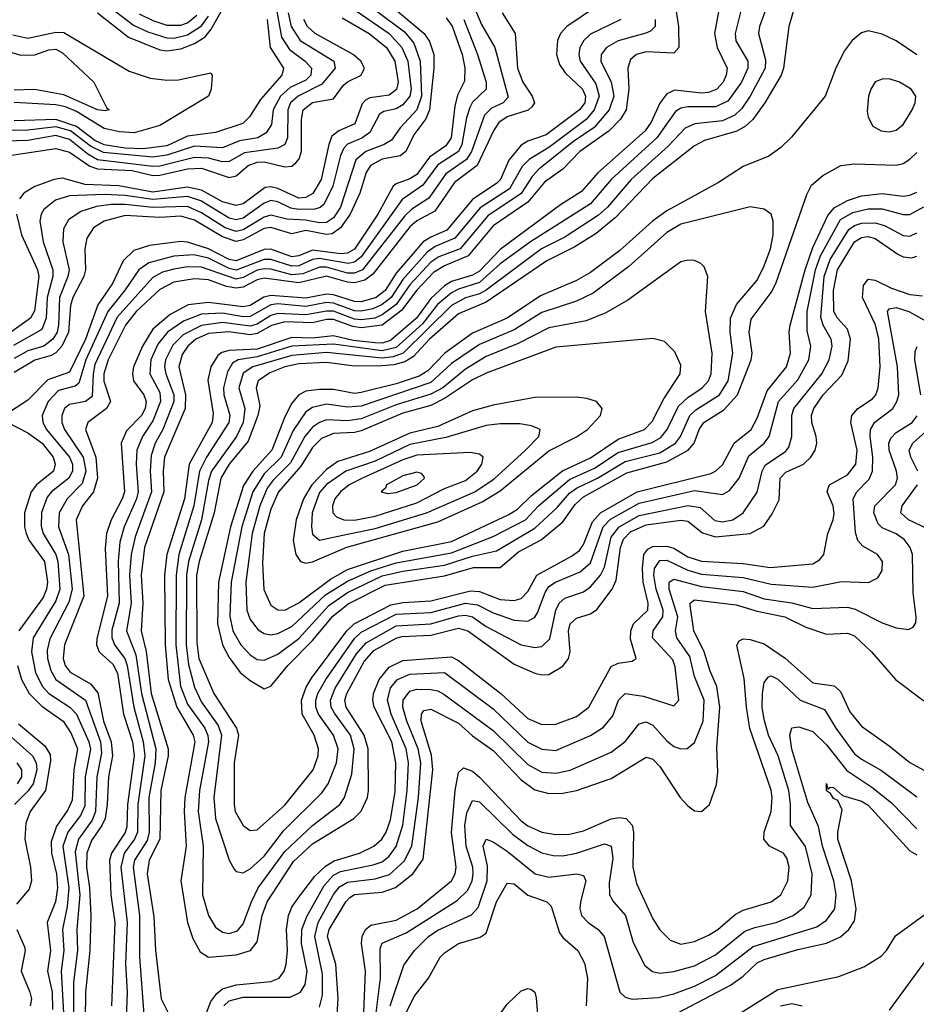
# Model space of a CAD drawing. Header units: inches. Extents: x 1308407 to 1441228, y 959628 to 1036311.
# Tile 497 of 656: x 1407066 to 1409648, y 962235 to 965070. Entities that reach past the tile are written whole.
import ezdxf

# ---------------------------------------------------------------- set-up
doc = ezdxf.new("R2010")
doc.units = ezdxf.units.IN
doc.header["$MEASUREMENT"] = 0
doc.layers.add('B4906', color=7, linetype='Continuous')

msp = doc.modelspace()

# ---------------------------------------------------------------- linework, layer by layer
at = {"layer": 'B4906', "color": 5}
for points, elevation in [([(1409088.8, 965151.2), (1409067.4, 965030), (1409074.6, 964990), (1409103.3, 964930), (1409100.7, 964910), (1409091.8, 964890), (1409073.9, 964870), (1409050, 964860.2), (1409030, 964858.4), (1408953.4, 964866.5), (1408930, 964856.2), (1408910.2, 964829.8), (1408884.9, 964775.1), (1408867.9, 964750), (1408730.9, 964629.1), (1408684.6, 964575.4), (1408623.5, 964536.5), (1408450, 964407.8), (1408390, 964345.6), (1408370, 964334.4), (1408310, 964315.6), (1408290, 964303.6), (1408250, 964266.6), (1408208.8, 964210), (1408134.4, 964145.6), (1408110, 964138.7), (1408090, 964138.9), (1408026.2, 964146.2), (1407970, 964159.2), (1407910, 964153), (1407850, 964154.3), (1407750, 964120.9), (1407670, 964117.4), (1407648.7, 964111.3), (1407637.3, 964102.7), (1407616.6, 964070), (1407608.3, 964031.7), (1407623.8, 963936.2), (1407620.9, 963910), (1407554.8, 963790), (1407541.3, 963690), (1407490.4, 963530), (1407483.4, 963470), (1407485.6, 963270), (1407493.8, 963170), (1407518.4, 963090), (1407565.5, 963010), (1407571.1, 962990), (1407542.1, 962830), (1407540.1, 962790), (1407546, 962690), (1407530.6, 962590), (1407549.8, 962469.8), (1407564.5, 962424.5), (1407585.6, 962385.6), (1407610, 962370.5), (1407690, 962376.8), (1407730.8, 962390), (1407750, 962414.5), (1407764.4, 962490), (1407778.5, 962530), (1407854.5, 962645.5), (1407910, 962696.6), (1408028.2, 962770), (1408050, 962790.6), (1408068.1, 962830), (1408071.1, 962850), (1408069.6, 962970), (1408058.3, 963010), (1408006, 963090), (1408002.6, 963110), (1408008.7, 963130), (1408058.2, 963221.8), (1408086.1, 963253.9), (1408150, 963288.8), (1408166.4, 963293.6), (1408250, 963297.4), (1408330, 963317.7), (1408356.9, 963310), (1408490, 963214.4), (1408550, 963188), (1408570, 963183.3), (1408590, 963184.8), (1408630, 963208.2), (1408646.7, 963230), (1408651.6, 963250), (1408646.7, 963310), (1408652, 963330), (1408670, 963346.9), (1408710, 963358.7), (1408728.7, 963371.3), (1408772.2, 963430), (1408784.1, 963455.9), (1408796, 963550), (1408805.5, 963574.5), (1408825.3, 963594.7), (1408870, 963615), (1408970, 963628.4), (1408990, 963625.8), (1409032.5, 963592.5), (1409070, 963580.8), (1409169.7, 963590.3), (1409208.9, 963611.1), (1409233.4, 963646.6), (1409253.1, 963686.9), (1409255.8, 963750), (1409272.6, 963767.4), (1409323.3, 963790), (1409344.8, 963810), (1409357.3, 963830), (1409361.9, 963850), (1409360.3, 963870), (1409347.4, 963910), (1409346.9, 963930), (1409353.6, 963950), (1409379.9, 963990), (1409434.2, 964045.8), (1409452.1, 964087.9), (1409459.2, 964150), (1409450, 964179), (1409421.6, 964210), (1409410.9, 964230), (1409410.3, 964290), (1409421.3, 964350), (1409470.3, 964430), (1409490, 964442.6), (1409510, 964445.2), (1409530, 964440.2), (1409594.7, 964394.7), (1409610, 964387), (1409635.6, 964384.4), (1409650, 964388.8)], 2420), ([(1408365.3, 965130), (1408396.2, 965056.2), (1408434.3, 964990), (1408472.9, 964847.1), (1408458.2, 964830), (1408425.4, 964814.6), (1408404.9, 964795.1), (1408367.1, 964690), (1408353.2, 964666.8), (1408293.7, 964626.3), (1408244.2, 964555.8), (1408195.9, 964524.1), (1408175.4, 964504.6), (1408053.1, 964350), (1408030, 964340.3), (1408010, 964340), (1407950, 964357.2), (1407930, 964357.2), (1407881.9, 964338.1), (1407850, 964334.8), (1407790, 964351.6), (1407770, 964352.8), (1407750, 964348.7), (1407710, 964327.6), (1407690, 964322.8), (1407590, 964357.3), (1407550, 964357.8), (1407510, 964351.8), (1407477.6, 964342.4), (1407450, 964327.7), (1407346.7, 964213.3), (1407283.1, 964076.9), (1407277.7, 964050), (1407275, 963985), (1407255.4, 963970), (1407210, 963961.9), (1407195.6, 963950), (1407187.5, 963930), (1407188.1, 963910), (1407195.7, 963890), (1407249.5, 963810), (1407256.5, 963770), (1407246.1, 963733.9), (1407202.7, 963690), (1407179.9, 963650), (1407177.6, 963610), (1407206.6, 963530), (1407217, 963430), (1407207.8, 963392.2), (1407153.1, 963286.9), (1407145.2, 963254.8), (1407146.3, 963230), (1407155.9, 963195.9), (1407170.7, 963170), (1407255.8, 963110), (1407298.8, 962990), (1407302.1, 962957.9), (1407288, 962890), (1407285, 962790), (1407274.9, 962765.1), (1407235.4, 962710), (1407226.1, 962673.9), (1407239.1, 962550), (1407230.8, 962450), (1407232.4, 962390), (1407221.1, 962298.9), (1407221.7, 962198.3)], 2260), ([(1407290, 965089.3), (1407379.2, 965019.2), (1407470, 964982.8), (1407490, 964980), (1407530, 964985.5), (1407570, 965000.9), (1407600, 965020), (1407617.7, 965042.3), (1407678.2, 965150)], 2020), ([(1407296.4, 965130), (1407394.2, 965054.2), (1407435, 965035), (1407490, 965017.3), (1407510, 965016.8), (1407550, 965025.9), (1407590, 965052), (1407610, 965080.1)], 2040), ([(1408947.7, 965150), (1408963.3, 965050), (1408964.1, 964990), (1408950, 964973.4), (1408870, 964977), (1408843, 964970), (1408825.1, 964954.9), (1408817.4, 964930), (1408820.7, 964870), (1408812.8, 964810), (1408796.9, 964783.1), (1408763.9, 964750), (1408678.9, 964690), (1408630, 964639.7), (1408577.7, 964602.3), (1408530, 964544.5), (1408430, 964476.4), (1408358.1, 964390), (1408290, 964361.2), (1408258.3, 964341.7), (1408208.6, 964290), (1408166.7, 964233.3), (1408110.1, 964189.9), (1408050, 964182.5), (1408026, 964186), (1407970, 964206.3), (1407950, 964206.3), (1407910, 964197.1), (1407830, 964199.5), (1407791.2, 964188.8), (1407750, 964166.1), (1407730, 964162.5), (1407668.7, 964171.3), (1407610, 964166.3), (1407573.4, 964150), (1407550.7, 964130), (1407534.6, 964105.4), (1407525, 964070), (1407544.2, 963990), (1407542.6, 963950), (1407483.3, 963810), (1407479.1, 963770), (1407481, 963710), (1407426.2, 963550), (1407415.8, 963470), (1407420.6, 963390), (1407415.9, 963310), (1407431, 963251), (1407445, 963130), (1407494.3, 962970), (1407493.8, 962950), (1407472.5, 962850), (1407470, 962710), (1407439.4, 962650), (1407433.6, 962610), (1407453, 962487), (1407457.5, 962390), (1407474.2, 962250), (1407514.5, 962170)], 2380), ([(1409156, 965150), (1409126.3, 965030), (1409128.7, 965008.7), (1409163.3, 964950), (1409163.5, 964930), (1409145.3, 964890), (1409105.1, 964834.9), (1409070, 964819.1), (1408990, 964818.5), (1408970, 964814.7), (1408954.9, 964805.1), (1408900.8, 964730), (1408769.5, 964610), (1408710, 964539.2), (1408537.1, 964430), (1408450, 964366.9), (1408390, 964312.7), (1408330, 964294.2), (1408310, 964283.5), (1408269.9, 964250), (1408226.1, 964193.9), (1408150, 964125.8), (1408110, 964116.4), (1407970, 964135.7), (1407850, 964129.5), (1407750, 964098.8), (1407695.1, 964090), (1407679.5, 964080.5), (1407664.3, 964055.7), (1407653.6, 964010), (1407654.1, 963990), (1407671.5, 963931.5), (1407668.2, 963910), (1407603.8, 963810), (1407584.2, 963770), (1407568.1, 963670), (1407524.6, 963530), (1407516.7, 963470), (1407515.7, 963270), (1407529.6, 963150.4), (1407550, 963099.2), (1407599.2, 963030), (1407608.4, 963008.4), (1407610, 962990), (1407584, 962850), (1407580, 962790), (1407594.3, 962690), (1407593, 962550), (1407609.7, 962490), (1407630, 962456.6), (1407650, 962442), (1407670, 962438.3), (1407693.5, 962446.5), (1407710, 962466.8), (1407733.4, 962530), (1407753.5, 962570), (1407830, 962674.5), (1407910, 962749.8), (1407988.1, 962810), (1408001.9, 962830), (1408022.6, 962897.4), (1408029.1, 962970), (1408019, 963010), (1407972.9, 963072.9), (1407963.4, 963090), (1407961, 963110), (1407975.2, 963144.8), (1408036.1, 963243.9), (1408064.2, 963275.8), (1408150, 963324.9), (1408250, 963330), (1408330, 963353.4), (1408350, 963354.8), (1408370, 963350), (1408410, 963323), (1408510, 963269.4), (1408550, 963261.9), (1408570, 963265.1), (1408592.9, 963287.1), (1408610, 963370), (1408619.6, 963390), (1408636.2, 963403.8), (1408690, 963422.6), (1408710, 963437.2), (1408739.1, 963470), (1408750, 963493), (1408770, 963579.6), (1408792.8, 963610), (1408850, 963642.6), (1408990, 963671.1), (1409025.6, 963665.6), (1409068, 963628), (1409090, 963623.5), (1409120.2, 963630), (1409150, 963650), (1409190.2, 963709.8), (1409204.5, 963770), (1409213.2, 963786.8), (1409272.8, 963827.2), (1409280.8, 963839.2), (1409289.9, 963870.1), (1409289.4, 963930), (1409295.8, 963950), (1409376.3, 964050), (1409397.4, 964090), (1409406.4, 964130), (1409403.6, 964150), (1409380.1, 964190), (1409373, 964213), (1409383.4, 964330), (1409400.4, 964379.6), (1409453.9, 964466.1), (1409470, 964477.4), (1409490, 964483.7), (1409530, 964484.9), (1409557, 964477), (1409610, 964448.8), (1409630, 964446.1), (1409650, 964456.2)], 2440), ([(1409226, 965130), (1409197.1, 965050), (1409194.1, 965030), (1409214.4, 964954.4), (1409213, 964930), (1409169.8, 964850), (1409145.5, 964814.5), (1409125.5, 964794.5), (1409090, 964778.7), (1409010.3, 964769.7), (1408982.3, 964757.7), (1408934.1, 964705.9), (1408827.2, 964610), (1408758.6, 964530), (1408733, 964507), (1408636, 964444), (1408569.4, 964410), (1408410, 964291), (1408390, 964280.5), (1408350, 964269.3), (1408310, 964246.9), (1408170.4, 964109.6), (1408141.4, 964098.6), (1408110, 964095.3), (1407950, 964111.7), (1407850, 964103.3), (1407738, 964070), (1407710, 964052.4), (1407697.5, 964010), (1407715, 963950), (1407709.6, 963910), (1407690.7, 963870), (1407619, 963770), (1407610, 963742.6), (1407590.3, 963630), (1407552.6, 963510), (1407547, 963470), (1407546.1, 963270), (1407552.9, 963212.9), (1407570, 963147.8), (1407590, 963104.5), (1407637.6, 963037.6), (1407647.6, 963010), (1407625.6, 962830), (1407630.6, 962770), (1407669.4, 962649.4), (1407683.9, 962623.9), (1407690, 962616.9), (1407710, 962613.5), (1407730, 962624.7), (1407770, 962661.6), (1407825.6, 962734.4), (1407936.7, 962843.3), (1407954.5, 962870), (1407978.4, 962930), (1407983.1, 962970), (1407970.2, 963010), (1407926.9, 963070), (1407919.5, 963090), (1407919.4, 963110), (1407925.3, 963130), (1407948.2, 963170), (1408030, 963288), (1408050, 963305.8), (1408150, 963357.7), (1408250, 963363.2), (1408350, 963389.7), (1408384.8, 963384.8), (1408430, 963361.6), (1408490, 963340.8), (1408530, 963338), (1408550, 963349.6), (1408557.7, 963362.3), (1408579.4, 963420.6), (1408590, 963437.4), (1408609.6, 963450.4), (1408680.1, 963480.1), (1408710, 963506.1), (1408746.3, 963610), (1408768.1, 963631.9), (1408850, 963677.8), (1409010, 963714.5), (1409090, 963703.1), (1409110, 963714.3), (1409138.3, 963750), (1409166.4, 963813.6), (1409210, 963850), (1409224.3, 963870), (1409251.8, 963970), (1409307.5, 964032.5), (1409339.1, 964090), (1409344.3, 964130), (1409334.2, 964174.2), (1409333.7, 964230), (1409358.1, 964350), (1409372.1, 964390), (1409430, 964494.2), (1409465.1, 964514.9), (1409510, 964525), (1409550, 964525.1), (1409610, 964508.6), (1409630, 964509.2), (1409670, 964531.4)], 2460), ([(1407803.5, 965110), (1407819.9, 965019.9), (1407843.7, 964983.7), (1407888.1, 964950), (1407907, 964930), (1407905.2, 964910), (1407890, 964896.1), (1407845.2, 964874.8), (1407817, 964850), (1407796.6, 964810), (1407791.6, 964768.4), (1407776.2, 964743.8), (1407752.1, 964730), (1407698.9, 964721.1), (1407650, 964701.2), (1407570, 964705.7), (1407490, 964679.3), (1407450, 964673.6), (1407307.3, 964687.3), (1407270, 964705.4), (1407212.7, 964750), (1407170, 964761.6), (1407090, 964752.1), (1407010.9, 964750.9)], 2040), ([(1408035.2, 965095.2), (1408130.4, 965030.4), (1408167.1, 964990), (1408183.7, 964950), (1408194.1, 964870), (1408189.8, 964850), (1408170, 964824.8), (1408150, 964813.4), (1408114.9, 964805.1), (1408102.3, 964797.7), (1408075, 964745), (1408051.7, 964728.3), (1408010, 964711.8), (1408000, 964700), (1407990, 964678.3), (1407967.9, 964590), (1407942.2, 964537.8), (1407931.4, 964528.6), (1407915.9, 964524.1), (1407870, 964523.2), (1407847.2, 964527.2), (1407810, 964545.5), (1407790, 964548.9), (1407770, 964541.5), (1407710, 964498), (1407690, 964493.5), (1407670, 964498.7), (1407587.8, 964547.8), (1407550, 964560.9), (1407450, 964552.3), (1407370, 964563.6), (1407310, 964566.7), (1407210, 964562.9), (1407169.8, 964550.2), (1407136.3, 964523.7), (1407128.1, 964510), (1407124.6, 964490), (1407133.7, 964430), (1407162, 964350), (1407161.5, 964330), (1407145.9, 964270), (1407142.5, 964210), (1407130, 964177.9), (1407048.6, 964131.4)], 2140), ([(1408136.2, 965110), (1408230.8, 965030), (1408246.7, 965006.7), (1408258.7, 964970), (1408258.8, 964930), (1408246, 964810), (1408235.6, 964784.4), (1408201.5, 964738.5), (1408178.6, 964690), (1408162.3, 964677.7), (1408110, 964668.4), (1408076.6, 964650), (1408064, 964630), (1408045.7, 964570), (1408018.2, 964510), (1407989.9, 964470.1), (1407966.6, 964453.4), (1407950, 964451.5), (1407890, 964462.4), (1407850, 964453.3), (1407790, 964471.3), (1407770, 964468.7), (1407710, 964436.3), (1407690, 964431.3), (1407650, 964444.1), (1407570, 964492.2), (1407530, 964504.1), (1407470, 964500.5), (1407370, 964506.2), (1407309.5, 964490), (1407278.9, 964470), (1407259.5, 964440.5), (1407254.2, 964410), (1407255.6, 964350), (1407251, 964330), (1407219.1, 964270), (1407213.1, 964246.9), (1407206.8, 964170), (1407187.8, 964130), (1407170, 964110.2), (1407156.7, 964103.3), (1407110, 964089.6), (1407050, 964054.4)], 2180), ([(1408094.8, 965094.8), (1408174.7, 965034.7), (1408201.8, 965001.8), (1408219.5, 964950), (1408223.6, 964850), (1408209.7, 964810.2), (1408161.9, 964758.1), (1408136.8, 964723.2), (1408116.1, 964710), (1408062.7, 964690), (1408034.1, 964665.9), (1407990, 964530.4), (1407970, 964499.2), (1407950, 964485.9), (1407930, 964485.2), (1407890, 964493), (1407835.8, 964495.8), (1407790, 964506.8), (1407770, 964501.5), (1407710, 964465), (1407690, 964460.1), (1407658.3, 964470), (1407590, 964514.1), (1407550, 964532.3), (1407450, 964529.4), (1407370, 964537.6), (1407330, 964537.2), (1407287.7, 964532.3), (1407242.7, 964517.3), (1407206.7, 964493.3), (1407192, 964468), (1407191, 964430), (1407208.4, 964350), (1407204.9, 964330), (1407180.7, 964270), (1407177.9, 964190), (1407174.1, 964170), (1407162, 964150), (1407135.8, 964130), (1407090, 964116.3), (1407050, 964093.8)], 2160), ([(1408730.7, 965109.3), (1408642.2, 965050), (1408623.8, 965030), (1408614.6, 965010), (1408612, 964970), (1408620.5, 964940.5), (1408637.2, 964917.2), (1408687.1, 964870), (1408696.1, 964850), (1408693.4, 964830), (1408678.8, 964810), (1408582.1, 964737.9), (1408530, 964720.5), (1408510, 964708.6), (1408474.5, 964665.5), (1408450.7, 964610), (1408440.7, 964599.3), (1408370, 964552.1), (1408296.5, 964463.5), (1408250, 964444), (1408228.4, 964430), (1408150, 964339.5), (1408118.4, 964290), (1408093.2, 964270), (1408050, 964257.4), (1408030, 964258.5), (1407970, 964277.7), (1407950, 964279.8), (1407890, 964268), (1407790, 964276.1), (1407769, 964271), (1407730, 964247), (1407710, 964242.9), (1407610, 964255.6), (1407551.7, 964248.3), (1407499.5, 964220.5), (1407450, 964179), (1407419.9, 964130), (1407394.2, 964070), (1407390.8, 964050), (1407394.5, 964030), (1407423.4, 963990), (1407430.5, 963970), (1407427.2, 963950), (1407417.4, 963930), (1407374.3, 963885.7), (1407358.5, 963850), (1407367.9, 963710), (1407361.7, 963690), (1407329.3, 963630), (1407316.7, 963590), (1407312.9, 963547.1), (1407319, 963410), (1407288.4, 963288.4), (1407287.6, 963270), (1407295.5, 963250), (1407334.4, 963214.4), (1407347.8, 963187.8), (1407365.5, 963070), (1407391, 962990), (1407395.6, 962950), (1407376.4, 962810), (1407374.4, 962745.6), (1407370.3, 962729.7), (1407330.6, 962670), (1407325, 962650), (1407328.9, 962550), (1407340.6, 962470), (1407330.9, 962230)], 2320), ([(1409298.9, 965110), (1409280.9, 965050), (1409265.8, 964930), (1409259.2, 964910), (1409212.4, 964830), (1409177.6, 964782.4), (1409156.7, 964763.3), (1409131.4, 964748.6), (1409038.1, 964721.9), (1409010, 964707), (1408890, 964612.1), (1408780.7, 964499.3), (1408726.2, 964453.8), (1408664.6, 964415.4), (1408584.4, 964375.6), (1408410, 964256.8), (1408330, 964223), (1408246.7, 964150), (1408200.4, 964099.6), (1408175, 964085), (1408144, 964076), (1408110, 964072.9), (1408030, 964072), (1407950, 964082.4), (1407870, 964078.7), (1407830, 964070.3), (1407786.7, 964053.3), (1407752.6, 964030), (1407747.5, 964010), (1407757.6, 963957.6), (1407752.3, 963930), (1407724.1, 963855.9), (1407669.6, 963790), (1407645.8, 963750), (1407626.5, 963650), (1407582.8, 963510), (1407575.8, 963470), (1407576.2, 963276.3), (1407582.3, 963230), (1407625.2, 963130), (1407690.7, 963030), (1407696.4, 963010), (1407684, 962930), (1407683.5, 962810), (1407687.1, 962790), (1407710, 962749.5), (1407730, 962735.3), (1407750, 962737), (1407830, 962808.1), (1407911.8, 962910), (1407926.1, 962950), (1407926.8, 962970), (1407913.9, 963010), (1407880.2, 963070), (1407878.1, 963110), (1407891.7, 963148.3), (1407906.5, 963173.5), (1408008.1, 963310), (1408029.3, 963330.7), (1408135.1, 963384.9), (1408170, 963391.7), (1408250, 963396.6), (1408364.8, 963424.8), (1408390, 963423.1), (1408450, 963400.5), (1408490, 963397.5), (1408510, 963403.1), (1408530, 963423), (1408556, 963470), (1408655.3, 963524.7), (1408678.2, 963541.8), (1408690, 963558.4), (1408715.9, 963624.1), (1408738.8, 963650), (1408844.7, 963710), (1409056.5, 963763.5), (1409070.4, 963770), (1409090, 963788.2), (1409123.9, 963850), (1409172.7, 963890), (1409190, 963922.2), (1409219.3, 964000.7), (1409274.7, 964070), (1409285.8, 964110), (1409282.2, 964170), (1409285.2, 964190), (1409328.1, 964350), (1409350, 964413.4), (1409393.9, 964506.1), (1409411.5, 964528.5), (1409450, 964549.6), (1409490, 964562.7), (1409550, 964569), (1409610, 964561.8), (1409630, 964564.2), (1409650, 964572.7)], 2480), ([(1407839.2, 965090), (1407847.9, 965050), (1407874.1, 965010), (1407970.6, 964950), (1407974.9, 964930), (1407936.3, 964883.7), (1407868.2, 964850), (1407846, 964830), (1407838.6, 964810), (1407838, 964730), (1407829.8, 964710.2), (1407810, 964699.6), (1407713.8, 964686.2), (1407670, 964661.5), (1407650, 964660.2), (1407610, 964670.9), (1407570, 964672.6), (1407470, 964647.9), (1407450, 964647.3), (1407290, 964666.5), (1407262.3, 964682.3), (1407210, 964725.3), (1407170, 964736.3), (1407090, 964721.8), (1406990, 964718.8)], 2060), ([(1408294.8, 965074.8), (1408311.5, 965051.5), (1408340.2, 964970), (1408348.4, 964931.6), (1408347, 964893), (1408327.3, 964852.7), (1408319.1, 964820.9), (1408309, 964730), (1408293.8, 964706.2), (1408246.4, 964673.6), (1408210, 964624.4), (1408190, 964611.5), (1408150, 964597.4), (1408142.1, 964590), (1408097.4, 964510), (1408030.9, 964409.1), (1408010, 964397.2), (1407990, 964395.5), (1407910, 964406), (1407870, 964389.7), (1407850, 964387.4), (1407790, 964409.1), (1407770, 964408), (1407690, 964375.5), (1407670, 964379.3), (1407610, 964409.8), (1407550, 964429.2), (1407530, 964430.9), (1407440.2, 964419.8), (1407394.7, 964405.2), (1407364.1, 964375.9), (1407333.8, 964310), (1407291.1, 964248.9), (1407256.2, 964150), (1407210, 964054.8), (1407147, 964033), (1407090, 963974.1), (1407023, 963930)], 2220), ([(1407030, 964677.4), (1407170, 964698.9), (1407210, 964688.4), (1407268.2, 964648.2), (1407290, 964640.2), (1407390, 964635.3), (1407450, 964621.2), (1407470, 964621.8), (1407550, 964640.6), (1407590, 964642.7), (1407670, 964615.3), (1407690, 964620.2), (1407724.5, 964650), (1407750, 964660), (1407770, 964660.4), (1407830, 964645.8), (1407850, 964648.1), (1407862, 964658), (1407870.8, 964669.2), (1407877.4, 964690), (1407877.6, 964782.4), (1407883, 964810), (1407910, 964831.7), (1407970, 964842.1), (1407998.8, 964881.2), (1408010, 964891.2), (1408050.1, 964910), (1408059.7, 964930), (1408049.1, 964950), (1408026.9, 964970), (1407917.6, 965030), (1407895.3, 965050), (1407884.1, 965070)], 2080), ([(1407779.3, 965070), (1407787.5, 964990), (1407826.3, 964930), (1407821.4, 964910), (1407759.6, 964840.4), (1407728, 964790), (1407709.3, 964770.6), (1407630, 964745.3), (1407550, 964734.3), (1407490, 964706.7), (1407422.3, 964697.7), (1407370, 964699.8), (1407310, 964709.3), (1407282.3, 964722.3), (1407230, 964762.4), (1407170, 964782.3), (1407050, 964778.8)], 2020), ([(1407994.7, 965074.7), (1408073.1, 965030), (1408122.8, 964990), (1408146.5, 964950), (1408156.2, 964890), (1408151.2, 964868.8), (1408130, 964852.2), (1408075.1, 964844.9), (1408062.1, 964837.9), (1408052.1, 964827.9), (1408031, 964770), (1407985.6, 964750), (1407965.6, 964734.4), (1407956.1, 964710), (1407934.2, 964610), (1407910.7, 964569.3), (1407890, 964557.9), (1407870, 964556.2), (1407810, 964583.4), (1407790, 964588.6), (1407773.6, 964586.4), (1407710, 964539.5), (1407690, 964534.7), (1407650, 964544.9), (1407590, 964579.1), (1407550, 964587.8), (1407450, 964573.6), (1407351.5, 964591.5), (1407254.8, 964594.8), (1407190, 964613.9), (1407165.6, 964610), (1407110, 964589.9), (1407078.5, 964570), (1407066, 964554)], 2120), ([(1408345.7, 965070), (1408384.4, 964970), (1408409.2, 964890), (1408409.2, 964870), (1408370, 964832), (1408362.8, 964817.2), (1408352.9, 964787.1), (1408340, 964710), (1408329.9, 964690.1), (1408270, 964652.1), (1408227.1, 964592.9), (1408167.9, 964552.1), (1408050, 964386.7), (1408030, 964371.8), (1408012, 964368), (1407930, 964382.3), (1407910, 964379), (1407870, 964360.9), (1407850, 964359.8), (1407790, 964379.7), (1407770, 964379.7), (1407690, 964348.9), (1407670, 964353.2), (1407610, 964383), (1407567.6, 964392.4), (1407510, 964388.8), (1407438.2, 964370), (1407409.7, 964350), (1407370, 964291.9), (1407319.8, 964230), (1407257.1, 964090), (1407236.9, 964023.1), (1407225.7, 964014.3), (1407177.6, 964002.4), (1407148.7, 963970), (1407131.5, 963930), (1407133.1, 963910), (1407143.6, 963890), (1407210, 963810), (1407218, 963790), (1407218.3, 963770), (1407208.3, 963750), (1407158.3, 963710), (1407145.4, 963694.6), (1407128.8, 963651.2), (1407128.5, 963611.5), (1407133.8, 963590), (1407170, 963530.1), (1407175.9, 963510), (1407181.9, 963430), (1407170, 963396.7), (1407105.2, 963290), (1407100.3, 963250), (1407112.3, 963190), (1407131, 963151), (1407150.1, 963130), (1407210.6, 963090.6), (1407229.5, 963070), (1407265, 962990), (1407269.8, 962969.8), (1407254.9, 962890), (1407253.5, 962806.5), (1407241.5, 962778.5), (1407204.8, 962730), (1407191, 962690), (1407208.1, 962570), (1407203.5, 962516.5), (1407189.8, 962450), (1407193.6, 962390), (1407185.6, 962330), (1407192.1, 962210)], 2240), ([(1408455.5, 965090), (1408492.7, 965030), (1408499.7, 964930), (1408515.1, 964890), (1408541.7, 964850), (1408548.9, 964830), (1408541.2, 964818.8), (1408530.9, 964809.1), (1408469.7, 964790.3), (1408446.1, 964773.9), (1408430.5, 964749.5), (1408384.1, 964650), (1408318.9, 964601.1), (1408261.5, 964518.5), (1408210, 964490.8), (1408190, 964473.7), (1408083, 964337), (1408060.6, 964319.4), (1408030, 964312.3), (1408010, 964314), (1407950, 964331.3), (1407870, 964311.8), (1407770, 964326), (1407750, 964320.8), (1407710, 964300), (1407690, 964296.9), (1407661.9, 964301.9), (1407610, 964320.5), (1407570, 964324), (1407510, 964313.7), (1407470, 964292.9), (1407401.6, 964230), (1407371.2, 964190), (1407321.4, 964090), (1407308.2, 964050), (1407309, 964029), (1407328.2, 963970), (1407316.7, 963950), (1407262.8, 963910), (1407255.5, 963890), (1407285.9, 963810), (1407290.4, 963750), (1407279.2, 963710), (1407247.4, 963670), (1407228.7, 963630), (1407250.7, 963410), (1407195.4, 963270), (1407191.3, 963230), (1407197.3, 963210), (1407211.4, 963191.4), (1407270, 963157), (1407291.7, 963131.7), (1407307.8, 963050), (1407329.9, 962990), (1407333.7, 962950), (1407321.7, 962890), (1407318.4, 962810), (1407312, 962770), (1407303.3, 962750), (1407273.2, 962706.8), (1407259.7, 962670), (1407258.8, 962630), (1407267.5, 962570), (1407270.9, 962489.1), (1407268.6, 962390), (1407255.4, 962270), (1407254.4, 962190)], 2280), ([(1408797.7, 965070), (1408710, 965027.7), (1408690.5, 965010), (1408679.4, 964990), (1408676.6, 964970), (1408680.8, 964950), (1408725.1, 964885.1), (1408735.4, 964850), (1408720.2, 964810), (1408697.2, 964782.8), (1408590, 964702.2), (1408533, 964666.9), (1408513.3, 964646.7), (1408476.8, 964583.2), (1408392, 964528), (1408319, 964441), (1408262.8, 964417.2), (1408239.3, 964400.7), (1408170, 964322), (1408135.9, 964270), (1408110, 964249.5), (1408082.8, 964237.2), (1408050, 964230.5), (1408030, 964231.9), (1407970, 964253.8), (1407950, 964255.2), (1407890, 964244), (1407810, 964251.5), (1407790, 964248.6), (1407730, 964215.1), (1407710, 964214.3), (1407650, 964224.8), (1407590, 964221.5), (1407538.1, 964201.9), (1407491.7, 964170), (1407464.5, 964135.5), (1407443.9, 964090), (1407440.7, 964050), (1407470, 963996.1), (1407471.4, 963970), (1407450, 963915.2), (1407419.7, 963870), (1407404.1, 963830), (1407401.3, 963790), (1407407.9, 963710), (1407403.1, 963690), (1407367.5, 963610), (1407354.3, 963565.7), (1407349.5, 963510.5), (1407352.6, 963390), (1407331.9, 963311.9), (1407331.2, 963291.2), (1407339.2, 963270), (1407369.2, 963230), (1407376.1, 963210), (1407394.6, 963090), (1407422.1, 962990), (1407426.4, 962950), (1407406.1, 962810), (1407405.4, 962730), (1407396.6, 962710), (1407367.4, 962670), (1407357.3, 962630), (1407375.8, 962470), (1407371.2, 962351.2), (1407375.4, 962270), (1407372.4, 962167.6)], 2340), ([(1408896.5, 965070), (1408896.1, 965050), (1408883.2, 965036.8), (1408869, 965031), (1408790, 965009.4), (1408756.1, 964990), (1408740.6, 964970), (1408739.6, 964950), (1408769.7, 964889.7), (1408776.8, 964850), (1408763.5, 964810), (1408721, 964759), (1408660.8, 964719.2), (1408560.9, 964639.1), (1408542, 964618), (1408510.9, 964569.1), (1408414.7, 964505.3), (1408334.5, 964410), (1408273.1, 964386.9), (1408250, 964371.3), (1408190, 964306.3), (1408150.8, 964250), (1408110, 964219.7), (1408089.3, 964210.7), (1408050, 964205.2), (1408030, 964207.3), (1407970, 964230.1), (1407950, 964230.8), (1407890, 964219.7), (1407810, 964223.5), (1407790, 964217.8), (1407750, 964193.4), (1407730, 964187.3), (1407650, 964197.9), (1407590, 964188.9), (1407537.5, 964162.5), (1407507.2, 964132.8), (1407486, 964090), (1407483.5, 964070), (1407486.7, 964050), (1407510.5, 963990), (1407509.8, 963970), (1407478.3, 963890), (1407456.3, 963850), (1407445.1, 963814.9), (1407442.2, 963770), (1407445.6, 963710), (1407399.2, 963580.8), (1407387.6, 963530), (1407383, 963470), (1407387, 963390), (1407374.3, 963310), (1407400.9, 963240.9), (1407416.9, 963130), (1407458.8, 962970), (1407456.9, 962930), (1407438.5, 962830), (1407439.4, 962730), (1407433.2, 962706.8), (1407397.1, 962650), (1407393, 962630), (1407411.6, 962490), (1407411.6, 962371.6), (1407424, 962204)], 2360), ([(1407410, 965086.4), (1407450, 965067), (1407490, 965054.2), (1407530, 965054.1), (1407550, 965061.1), (1407576.8, 965083.2)], 2060), ([(1409650, 964969), (1409590, 965008.8), (1409550, 965028.2), (1409510, 965038), (1409490, 965031.9), (1409463.5, 965010), (1409440.5, 964979.5), (1409416.1, 964930), (1409385.7, 964850), (1409288.6, 964731.4), (1409258.3, 964701.7), (1409223.6, 964676.4), (1409150, 964647.3), (1409079.1, 964600.9), (1408930, 964519.4), (1408888.3, 964490), (1408795, 964405), (1408710, 964342), (1408670, 964318.8), (1408565.8, 964274.2), (1408469.9, 964210.1), (1408370, 964167), (1408290.2, 964109.8), (1408241.7, 964058.3), (1408217, 964043), (1408150, 964020.9), (1408050, 963996.5), (1408030, 963993.9), (1407970, 964004.5), (1407930, 964005.4), (1407890, 964000.4), (1407870, 963989.9), (1407850, 963966), (1407830, 963926.4), (1407792.4, 963830), (1407737.4, 963770), (1407711, 963729), (1407673.3, 963610), (1407638.7, 963450), (1407636.2, 963330), (1407650, 963270), (1407670, 963233.1), (1407701.1, 963190), (1407730, 963166.6), (1407770, 963143.5), (1407790, 963150.6), (1407838.5, 963210), (1407910, 963281.9), (1407968.1, 963351.9), (1408012.5, 963387.5), (1408118.4, 963441.6), (1408290, 963468.6), (1408372.9, 963492.9), (1408450, 963492.7), (1408502.3, 963537.7), (1408567.9, 963572.1), (1408630, 963623.7), (1408666, 963674), (1408690, 963696), (1408814.7, 963765.3), (1408930, 963796.3), (1408990.9, 963830), (1409008.6, 963850), (1409023.4, 963890), (1409036, 963910), (1409093.7, 963946.3), (1409133.3, 963990), (1409172.5, 964090), (1409175.6, 964110), (1409167, 964170), (1409172.7, 964207.3), (1409230, 964284.1), (1409243.6, 964310), (1409333.2, 964566.8), (1409346.9, 964593.1), (1409378.8, 964621.2), (1409430.5, 964649.5), (1409470, 964654.4), (1409590, 964651.3), (1409610, 964655.8), (1409630, 964667.8), (1409650, 964687.5)], 2520), ([(1407046.3, 965026.3), (1407090, 965016.5), (1407170, 965033.7), (1407193.1, 965033.1), (1407381.7, 964921.7), (1407441.8, 964901.8), (1407490, 964895.6), (1407523.6, 964896.4), (1407616.8, 964916.8), (1407620.3, 964910), (1407617.9, 964870), (1407610, 964849.2), (1407470, 964764.8), (1407396.4, 964743.6), (1407353.5, 964746.5), (1407310, 964756.3), (1407230, 964805.3), (1407198.5, 964818.5), (1407170, 964824.3), (1407050, 964830.9)], 1980), ([(1407036.9, 964976.9), (1407070, 964967.8), (1407110, 964968.6), (1407150, 964982.8), (1407170, 964984.7), (1407190, 964973.9), (1407279.5, 964890), (1407316.5, 964816.5), (1407324, 964810), (1407312.9, 964807.1), (1407290, 964810.7), (1407193.7, 964853.7), (1407108.7, 964868.7), (1407050, 964867.3)], 1960), ([(1407057.6, 964510), (1407071.7, 964450), (1407117.9, 964350), (1407121.6, 964330), (1407108.5, 964231.5), (1407097.1, 964210), (1407030, 964162.7)], 2120), ([(1407588.5, 962170), (1407616.8, 962243.2), (1407633.8, 962266.2), (1407650, 962279), (1407690, 962291), (1407790, 962300.2), (1407813.5, 962310), (1407827.6, 962330), (1407833.9, 962350), (1407837.5, 962390), (1407834.2, 962450), (1407840.1, 962490), (1407850, 962514.1), (1407870, 962543.1), (1407916.4, 962603.6), (1407947.4, 962632.6), (1407972.1, 962647.9), (1408044.6, 962670), (1408086.3, 962690), (1408109.6, 962710.4), (1408121.7, 962730), (1408133.9, 962766.1), (1408147.9, 962847.9), (1408149.6, 962930), (1408137.6, 962990), (1408086.9, 963090), (1408083.2, 963110), (1408085.6, 963130), (1408101.3, 963170), (1408130, 963205.3), (1408170, 963224.3), (1408310, 963235.5), (1408330, 963224.6), (1408452.3, 963130), (1408530, 963058), (1408570, 963040.1), (1408610, 963041.5), (1408670, 963063.3), (1408705.7, 963090), (1408770, 963207.3), (1408790, 963216.9), (1408830, 963223.2), (1408841.7, 963230), (1408825.7, 963285.7), (1408825.8, 963310), (1408833.9, 963330), (1408874.8, 963370), (1408876, 963390), (1408862.1, 963450), (1408859.4, 963490), (1408863.9, 963530), (1408874.8, 963545.2), (1408890, 963552.6), (1408930, 963553.5), (1408950, 963548.3), (1408990, 963523), (1409030, 963511), (1409150, 963503.5), (1409227.6, 963492.4), (1409350, 963503.3), (1409370, 963514.3), (1409382.1, 963530), (1409393.1, 963590), (1409409.1, 963630), (1409411.7, 963648.3), (1409408.5, 963670), (1409391.6, 963710), (1409395.8, 963724.2), (1409398.5, 963730), (1409450, 963758.8), (1409474.2, 963790), (1409478, 963830), (1409459.7, 963910), (1409462.4, 963930), (1409479.9, 963950), (1409521.8, 963978.2), (1409531.6, 963990), (1409538.7, 964010), (1409544.7, 964070), (1409540.4, 964150), (1409531.1, 964191.1), (1409493.3, 964270), (1409496, 964304), (1409510, 964322.3), (1409530, 964319.7), (1409576.8, 964296.8), (1409630, 964278.1), (1409665.7, 964274.3)], 2380), ([(1407654.2, 962230), (1407670, 962244.8), (1407710, 962255.1), (1407845.2, 962254.8), (1407874.8, 962270), (1407888.7, 962291.3), (1407894.2, 962330), (1407877.5, 962410), (1407878.5, 962450), (1407892.9, 962487.1), (1407943.3, 962576.7), (1407970, 962606.2), (1407990, 962617.1), (1408084.1, 962635.9), (1408110, 962645.2), (1408130, 962660.9), (1408150.6, 962689.4), (1408169.3, 962750.7), (1408182.3, 962850), (1408185.7, 962930), (1408179.3, 962970), (1408136, 963070), (1408125.2, 963110), (1408133.8, 963146.2), (1408154.6, 963170), (1408190, 963185.3), (1408290, 963190.1), (1408430, 963085.7), (1408530, 962989.7), (1408570, 962969.7), (1408610, 962965.6), (1408710, 963008.6), (1408747.1, 963032.9), (1408774.6, 963065.4), (1408790.4, 963110), (1408810, 963129.6), (1408862.3, 963122.3), (1408950, 963093.8), (1408964.5, 963110), (1408953.8, 963206.2), (1408946.9, 963226.9), (1408888.9, 963290), (1408890.6, 963310), (1408918.2, 963350), (1408919.6, 963370), (1408899.1, 963430), (1408892.9, 963470), (1408894.8, 963490), (1408910, 963513), (1408930, 963513.6), (1408990, 963485.1), (1409030, 963473.6), (1409150, 963463.8), (1409230, 963444.2), (1409350, 963435.9), (1409432.5, 963452.5), (1409510.5, 963449.5), (1409537.1, 963462.9), (1409550, 963484), (1409550.5, 963510), (1409536.5, 963530), (1409494.2, 963554.3), (1409480.4, 963570), (1409473.2, 963593.2), (1409466.7, 963690), (1409476.9, 963710), (1409512.9, 963747.1), (1409521.8, 963770), (1409523.5, 963810), (1409515, 963870), (1409516.8, 963890), (1409529.3, 963910.7), (1409580.4, 963950), (1409592.6, 963970), (1409597.7, 963990), (1409593.7, 964070), (1409565.6, 964230), (1409570, 964237.2), (1409590, 964241.5), (1409626.5, 964230), (1409670, 964205.8)], 2360), ([(1409660.9, 963990), (1409644.2, 964090), (1409645.2, 964114.8), (1409651.1, 964128.9)], 2340), ([(1407032.2, 963910), (1407090, 963879.8), (1407130.8, 963850.7), (1407162.5, 963810), (1407168.9, 963790), (1407163.6, 963770), (1407114.6, 963730), (1407099.5, 963710), (1407080, 963650), (1407080.2, 963610), (1407085, 963590), (1407093.8, 963570), (1407137.5, 963510), (1407146.1, 963450), (1407143.6, 963430), (1407133.7, 963406.3), (1407063.4, 963310)], 2220), ([(1407930, 962226.4), (1407938.6, 962261.4), (1407938.2, 962321.8), (1407916.1, 962430), (1407926.3, 962470), (1407970, 962550.8), (1407986.9, 962573.1), (1408010, 962586.7), (1408090, 962595.6), (1408131.7, 962608.3), (1408173.5, 962646.5), (1408195.5, 962690), (1408214.8, 962830), (1408221.4, 962930), (1408213.8, 962970), (1408180.7, 963050), (1408169.8, 963090), (1408170.2, 963110), (1408190, 963136.6), (1408210, 963142.2), (1408250, 963141.3), (1408270, 963137.7), (1408288.2, 963128.2), (1408430, 963022.7), (1408530, 962925.1), (1408570, 962903.1), (1408610, 962900.1), (1408651.1, 962908.9), (1408770, 962960.7), (1408810, 962991.1), (1408850, 963042.1), (1408870, 963048.3), (1408890, 963038.7), (1408930, 962993.2), (1408950, 962977.5), (1408970, 962970.6), (1408988.3, 962971.7), (1409010, 962988.6), (1409035, 963050), (1409037, 963110), (1409010, 963178.3), (1408995.7, 963235.7), (1408959.1, 963290), (1408954.9, 963310), (1408961.2, 963350), (1408936.3, 963430), (1408937, 963450), (1408950, 963459.2), (1409030, 963437.5), (1409150, 963423.1), (1409210, 963401.9), (1409290, 963390.8), (1409350, 963374.6), (1409450, 963378.1), (1409472.1, 963372.1), (1409550, 963333.5), (1409590, 963319), (1409625.7, 963314.3), (1409639.3, 963320.7), (1409647.2, 963332.7), (1409647.8, 963350), (1409639.3, 963419.3), (1409637.6, 963530), (1409630.5, 963550.5), (1409613.3, 963573.3), (1409590, 963589.6), (1409550, 963606.2), (1409538, 963618), (1409526, 963650), (1409529.1, 963670), (1409588.5, 963730), (1409594.3, 963750), (1409591.5, 963770), (1409569.7, 963830), (1409569.4, 963850), (1409574.8, 963865.2), (1409590, 963881), (1409636.6, 963910), (1409650.6, 963929.4)], 2340), ([(1409653, 963770), (1409632.6, 963810), (1409627.5, 963830), (1409638.5, 963850), (1409675.9, 963884.1)], 2320), ([(1409682.5, 963602.5), (1409626, 963630), (1409603.4, 963650), (1409607.7, 963670), (1409651.4, 963730)], 2320), ([(1407979.4, 962190), (1407983.6, 962250), (1407976.6, 962350), (1407952.7, 962430), (1407957.8, 962450), (1408005.3, 962530), (1408017.3, 962542.7), (1408030, 962550.9), (1408110, 962557.3), (1408149, 962571), (1408198.2, 962610), (1408227.8, 962652.2), (1408256.5, 962910), (1408252, 962952), (1408222.5, 963050), (1408223.5, 963070), (1408230, 963080.4), (1408250, 963084.3), (1408330, 963044.1), (1408370, 963007.9), (1408430, 962965.1), (1408510, 962881.3), (1408550, 962851.8), (1408590, 962842), (1408630, 962842.9), (1408670, 962850.1), (1408770, 962885), (1408870, 962946.8), (1408890, 962940.9), (1408910, 962919.8), (1408968.2, 962830), (1408990, 962806.5), (1409010, 962791.7), (1409030, 962790.3), (1409053.1, 962810), (1409072.7, 962867.3), (1409076.5, 962903.5), (1409074.2, 962974.2), (1409083, 963090), (1409074.2, 963150), (1409054.3, 963194.3), (1409037.2, 963250), (1409008, 963310), (1408997.1, 963382.9), (1408997.4, 963390), (1409010, 963399.6), (1409130, 963385.2), (1409190, 963366.8), (1409270, 963350), (1409330, 963320.5), (1409390, 963300.1), (1409450, 963303.3), (1409470, 963295.9), (1409518.8, 963250), (1409588.8, 963170), (1409670, 963108.9)], 2320), ([(1408057.5, 962210), (1408061.7, 962330), (1408050.4, 962410), (1408052.1, 962430), (1408062.6, 962450), (1408077.4, 962462.6), (1408150, 962477.4), (1408210.8, 962509.2), (1408310, 962590.7), (1408320.5, 962610), (1408323, 962630), (1408309.8, 962729.8), (1408320.6, 962850), (1408330, 962902.2), (1408344.6, 962915.4), (1408370, 962905.9), (1408390, 962889.1), (1408510, 962762.9), (1408530, 962748.2), (1408570, 962730.6), (1408610, 962723.3), (1408650, 962724.6), (1408690, 962734.1), (1408770, 962768.3), (1408792.3, 962772.3), (1408813.1, 962770), (1408830, 962750.2), (1408834.3, 962730), (1408832.4, 962630), (1408842.8, 962582.8), (1408890, 962481.2), (1408909.4, 962449.4), (1408939.5, 962419.5), (1408970, 962407.9), (1409010, 962416), (1409050, 962433.7), (1409076.7, 962450), (1409127.1, 962492.9), (1409150, 962505.5), (1409230.6, 962530), (1409258.3, 962550), (1409278.5, 962590), (1409282, 962630), (1409275.6, 962655.6), (1409265.4, 962670), (1409225.5, 962690), (1409209.6, 962710), (1409210.3, 962730), (1409230.2, 962790), (1409233.6, 962830), (1409230, 962851.6), (1409169.2, 963029.2), (1409159.1, 963090), (1409153, 963173), (1409131, 963269), (1409138.5, 963281.5), (1409150, 963286.9), (1409170, 963285.4), (1409210, 963272.2), (1409271.1, 963231.1), (1409350, 963160.8), (1409411.9, 963151.9), (1409430, 963135.4), (1409456.6, 963076.6), (1409490, 963035.7), (1409570, 962979.4), (1409630, 962930.5), (1409670, 962909.3)], 2280), ([(1407060.3, 963210), (1407071.5, 963170), (1407093.7, 963130), (1407130, 963092.7), (1407191.2, 963050), (1407214.9, 963014.9), (1407233.1, 962970), (1407222.6, 962910), (1407217.1, 962822.9), (1407205, 962795), (1407172, 962748), (1407157.4, 962702.6), (1407157.8, 962670), (1407171.9, 962610), (1407175.5, 962570), (1407169.8, 962530), (1407145.2, 962470), (1407155.3, 962390), (1407146.2, 962330), (1407159.7, 962270), (1407160.7, 962219.3)], 2220), ([(1408092.9, 962210), (1408105.7, 962310), (1408104.6, 962395.4), (1408110, 962411), (1408179.4, 962440.6), (1408326.5, 962533.5), (1408356.8, 962563.2), (1408369.7, 962590), (1408372.5, 962610), (1408370.8, 962630), (1408352.4, 962690), (1408347.9, 962750), (1408353.6, 962786.4), (1408370, 962821.4), (1408390, 962817.5), (1408485, 962725), (1408530, 962692.1), (1408570, 962670.7), (1408602.9, 962662.9), (1408630, 962662.5), (1408670, 962670.3), (1408750, 962696.4), (1408770, 962690.1), (1408774.3, 962654.3), (1408764.2, 962584.2), (1408765, 962550), (1408776, 962530), (1408811.2, 962490), (1408832.6, 962412.6), (1408866.3, 962346.3), (1408888.7, 962328.7), (1408910, 962324), (1408950, 962328.8), (1409010, 962345.1), (1409070, 962376.7), (1409154.9, 962445.1), (1409183.7, 962456.3), (1409244.6, 962470), (1409293.6, 962490), (1409325.8, 962514.2), (1409346, 962550), (1409348.4, 962610), (1409329, 962689), (1409285.7, 962750), (1409285.9, 962810), (1409280.8, 962850), (1409250.4, 962950), (1409223.1, 963010), (1409210, 963055.1), (1409204.5, 963090), (1409205.6, 963130), (1409210, 963161.6), (1409222.4, 963177.6), (1409230, 963180.9), (1409250, 963171.1), (1409313.4, 963110), (1409384, 963084), (1409416.5, 963030), (1409470, 962955.9), (1409490, 962940.1), (1409548.1, 962908.1), (1409650, 962832.4)], 2260), ([(1406944.5, 963090), (1407103.2, 962950), (1407113.9, 962930), (1407115.4, 962910), (1407105.6, 962870), (1407090.9, 962849.1), (1407051.3, 962810)], 2160), ([(1407062.5, 963042.5), (1407139.1, 962979.1), (1407154, 962954), (1407155.5, 962935.5), (1407140.6, 962850), (1407096.6, 962790), (1407083.7, 962756.3), (1407081, 962710), (1407097.1, 962630), (1407100.1, 962590), (1407093.3, 962566.6), (1407057.1, 962522.9)], 2180), ([(1408133, 962230), (1408172.8, 962347.2), (1408202.8, 962390), (1408243.9, 962430), (1408270, 962448.5), (1408367.3, 962492.7), (1408386.9, 962513.1), (1408412.4, 962590), (1408413.3, 962633.3), (1408401, 962690), (1408409.9, 962710.1), (1408430, 962702.5), (1408470, 962675.5), (1408550.6, 962610.6), (1408590, 962601.1), (1408670.4, 962610.4), (1408690, 962605.2), (1408696.9, 962590), (1408681.6, 962530), (1408679.2, 962510), (1408684.6, 962490), (1408703.7, 962470), (1408732.6, 962450), (1408749.5, 962429.5), (1408794.4, 962270), (1408810, 962255.5), (1408830, 962249.2), (1408905.3, 962254.7), (1408950, 962264.6), (1409010, 962286.6), (1409070, 962317.2), (1409178.6, 962401.4), (1409361.9, 962458.1), (1409390, 962477.1), (1409413.3, 962510), (1409417.8, 962550), (1409410.7, 962590), (1409378.4, 962690), (1409366.6, 962746.6), (1409336.1, 962816.1), (1409290, 962969.8), (1409283.8, 963010), (1409290, 963030.8), (1409310, 963033.7), (1409350, 963020.3), (1409390, 962982.2), (1409447.9, 962907.9), (1409520.2, 962860.2), (1409576.1, 962816.1), (1409650, 962740.1)], 2240), ([(1407058.1, 962930), (1407071.7, 962910), (1407071.1, 962890), (1407059.3, 962870)], 2140), ([(1408961.9, 962210), (1409113.7, 962290), (1409150, 962315.7), (1409190, 962354), (1409210, 962364.1), (1409307.6, 962392.4), (1409390, 962410.3), (1409430, 962429), (1409454.3, 962450), (1409470, 962474.7), (1409475.6, 962510), (1409461.3, 962590), (1409422.1, 962710), (1409421.9, 962730), (1409434.8, 962794.8), (1409422, 962822), (1409410, 962827), (1409401.6, 962841.6), (1409390, 962849.8), (1409390, 962870.2), (1409394, 962854), (1409400.4, 962859.6), (1409410, 962859.1), (1409435.6, 962835.6), (1409490, 962819.5), (1409510, 962808.3), (1409630, 962676.7), (1409650, 962664.8)], 2220), ([(1408170, 962191.1), (1408202.6, 962257.4), (1408243.4, 962310), (1408277.5, 962370), (1408290, 962383.3), (1408329.9, 962410.1), (1408392.2, 962427.8), (1408410, 962439.2), (1408439.3, 962530), (1408470, 962583.9), (1408490, 962581.9), (1408530, 962548.8), (1408584.4, 962530), (1408597, 962517), (1408620.7, 962440.7), (1408630, 962427.3), (1408673.2, 962390), (1408693.2, 962353.2), (1408701, 962310), (1408697.8, 962230)], 2220), ([(1409110, 962190.1), (1409250, 962277.5), (1409425.4, 962314.6), (1409497.4, 962342.6), (1409546.7, 962373.3), (1409562.5, 962390), (1409588.2, 962431.8), (1409670, 962491), (1409710, 962499), (1409750, 962493.4), (1409790, 962495.8), (1409794.6, 962490), (1409791.8, 962471.8), (1409770.8, 962450), (1409756.7, 962443.3), (1409724.7, 962415.3), (1409685, 962375), (1409570, 962218.3)], 2180), ([(1407058.3, 962450), (1407080.6, 962400.6), (1407082.5, 962390), (1407070.7, 962330), (1407095.8, 962270), (1407099.9, 962250), (1407096.1, 962230)], 2180), ([(1408430, 962179.3), (1408470, 962235.1), (1408510, 962273.1), (1408530, 962280.5), (1408537.9, 962277.9), (1408549.5, 962269.5), (1408553.3, 962253.3), (1408567.2, 962087.2)], 2180), ([(1409257, 962230), (1409290, 962237.4), (1409319.5, 962230)], 2160)]:
    msp.add_lwpolyline(points, dxfattribs=dict(at, elevation=elevation))
for points, elevation in [([(1409570, 964899.4), (1409550, 964898.9), (1409529.5, 964890.5), (1409517.6, 964870), (1409510.2, 964850), (1409506.5, 964806.5), (1409509.2, 964789.2), (1409523.5, 964763.5), (1409546.8, 964750), (1409570, 964747.2), (1409590, 964751.4), (1409610, 964767.9), (1409636.1, 964810), (1409644.6, 964830), (1409646.6, 964850), (1409633.1, 964870), (1409599.7, 964890)], 2540), ([(1409170, 964530.6), (1408970, 964480.8), (1408930, 964456.8), (1408820.4, 964359.6), (1408717.6, 964282.4), (1408670, 964258.9), (1408570, 964226.4), (1408490, 964177.1), (1408390, 964135), (1408310, 964079.8), (1408250, 964024.8), (1408050, 963957.2), (1408010, 963953.7), (1407950, 963962.9), (1407910, 963952.9), (1407890, 963940.3), (1407853.5, 963886.5), (1407819.7, 963810), (1407770, 963762.5), (1407737.9, 963710), (1407706.2, 963610), (1407675.4, 963450), (1407671.9, 963351.9), (1407680.3, 963310), (1407703.5, 963270), (1407730, 963240.5), (1407750, 963227.8), (1407770, 963225.3), (1407810, 963243), (1407870, 963288.4), (1407956.8, 963383.2), (1408010, 963420.1), (1408110, 963468.5), (1408170, 963481.8), (1408290, 963498.8), (1408370, 963525.1), (1408439.2, 963540.8), (1408550, 963605.6), (1408614.5, 963665.5), (1408650, 963706.1), (1408670, 963721), (1408730.7, 963749.3), (1408810, 963797.6), (1408910, 963822.8), (1408954.4, 963850), (1408969.5, 963870), (1408996.4, 963930), (1409013.7, 963946.3), (1409081.2, 963990), (1409106.7, 964030), (1409119.7, 964110), (1409112.5, 964170), (1409113.3, 964210), (1409130.2, 964249.8), (1409190, 964320.1), (1409210, 964361.2), (1409228.1, 964410), (1409236.3, 964450), (1409236.3, 964490), (1409229.9, 964509.8), (1409210, 964524.5)], 2540), ([(1408990, 964377.7), (1408970, 964372.4), (1408817.5, 964262.5), (1408754.7, 964225.3), (1408697.7, 964202.3), (1408590, 964182.2), (1408502.1, 964137.9), (1408410, 964099.8), (1408350, 964063.1), (1408284.4, 964010), (1408250, 963991.4), (1408150, 963960.8), (1408050, 963920.5), (1408010, 963915.1), (1407950, 963917.2), (1407930, 963910.2), (1407910, 963896.3), (1407887.4, 963870), (1407846.1, 963793.9), (1407796.2, 963743.8), (1407779.4, 963720.6), (1407757.6, 963670), (1407735.9, 963590), (1407717.5, 963450), (1407720.1, 963370), (1407730, 963342.3), (1407753, 963313), (1407770, 963302), (1407790, 963298.8), (1407810, 963302.3), (1407850, 963322.6), (1407946.6, 963413.4), (1408010, 963453.5), (1408077.6, 963482.4), (1408150, 963505.8), (1408310, 963534.6), (1408430, 963581.9), (1408522.7, 963630), (1408560.1, 963670), (1408650, 963745.9), (1408721.5, 963778.5), (1408790, 963824), (1408887.4, 963852.6), (1408912.8, 963867.2), (1408930.4, 963890), (1408963.4, 963956.6), (1408990, 963982.3), (1409031.2, 964010), (1409049.9, 964030), (1409057.6, 964050), (1409060.4, 964110), (1409041.6, 964230), (1409047.8, 964330), (1409037.8, 964357.8), (1409028, 964368), (1409010, 964376.5)], 2560), ([(1408890, 964152.3), (1408610, 964126.6), (1408410, 964052.4), (1408370, 964032.4), (1408290, 963978.6), (1408250, 963959.3), (1408170, 963936.4), (1408050, 963885.6), (1408030, 963880.7), (1407970, 963878.2), (1407935.9, 963864.1), (1407910, 963838.4), (1407876, 963784), (1407811.7, 963710), (1407790, 963660.2), (1407770, 963590), (1407765.3, 963505.3), (1407768.9, 963428.9), (1407790, 963384.2), (1407810, 963370.1), (1407830, 963369.4), (1407870, 963391), (1407960.9, 963459.1), (1408010, 963486.3), (1408170, 963539.5), (1408310, 963567), (1408475.2, 963644.8), (1408499.5, 963660.5), (1408540, 963700), (1408629, 963771), (1408710, 963808.5), (1408790, 963861.9), (1408865.3, 963890), (1408887.3, 963912.7), (1408921.6, 963978.4), (1408968.1, 964050), (1408970, 964075.1), (1408953.3, 964113.3), (1408923.3, 964143.3)], 2580), ([(1408670, 963982.8), (1408550, 963982.1), (1408430, 963959.9), (1408370, 963944), (1408270, 963898.9), (1408190, 963879.6), (1408074, 963826), (1407982.3, 963797.7), (1407950, 963774.4), (1407907.8, 963730), (1407883.3, 963690), (1407862.6, 963630), (1407853.8, 963570), (1407861.3, 963530), (1407874.5, 963510), (1407890, 963504.6), (1407910, 963508.4), (1408008.8, 963551.2), (1408270, 963624.4), (1408398.3, 963681.7), (1408450, 963712.8), (1408590, 963828.5), (1408670, 963868.9), (1408701.1, 963890), (1408739.2, 963930), (1408744.1, 963950), (1408726.9, 963970), (1408699.3, 963979.3)], 2620), ([(1408450, 963906.4), (1408410, 963901.3), (1408293.1, 963866.9), (1408190, 963846.2), (1408090, 963799.1), (1408005.1, 963770), (1407950, 963731.6), (1407930, 963708.2), (1407908.4, 963650), (1407906.2, 963610), (1407910, 963588.5), (1407930, 963571.5), (1408010, 963588), (1408090, 963604.8), (1408237.5, 963650), (1408377.2, 963710), (1408432.5, 963747.5), (1408523.3, 963830), (1408561.6, 963870), (1408564.7, 963890), (1408540.3, 963900.3), (1408506.3, 963906.3)], 2640), ([(1408363.6, 963823.6), (1408210, 963815.5), (1408170, 963802.7), (1408053.5, 963750), (1408015.2, 963730), (1407990.5, 963710), (1407973.6, 963690), (1407966.7, 963670), (1407968.3, 963650), (1407978.8, 963638.8), (1407999.5, 963630), (1408030, 963628.7), (1408090, 963640.6), (1408210, 963678.8), (1408290, 963719.7), (1408350, 963743.4), (1408383.4, 963770), (1408397.3, 963790), (1408400.8, 963810), (1408390, 963818.3)], 2660), ([(1408210, 963767), (1408170, 963756.7), (1408123, 963730), (1408119.4, 963720.6), (1408107.1, 963710), (1408125.9, 963705.9), (1408150, 963708.8), (1408211, 963730), (1408231.7, 963750), (1408230, 963755.1), (1408223, 963763)], 2680)]:
    msp.add_lwpolyline(points, close=True, dxfattribs=dict(at, elevation=elevation))

doc.saveas('drawing.dxf')
